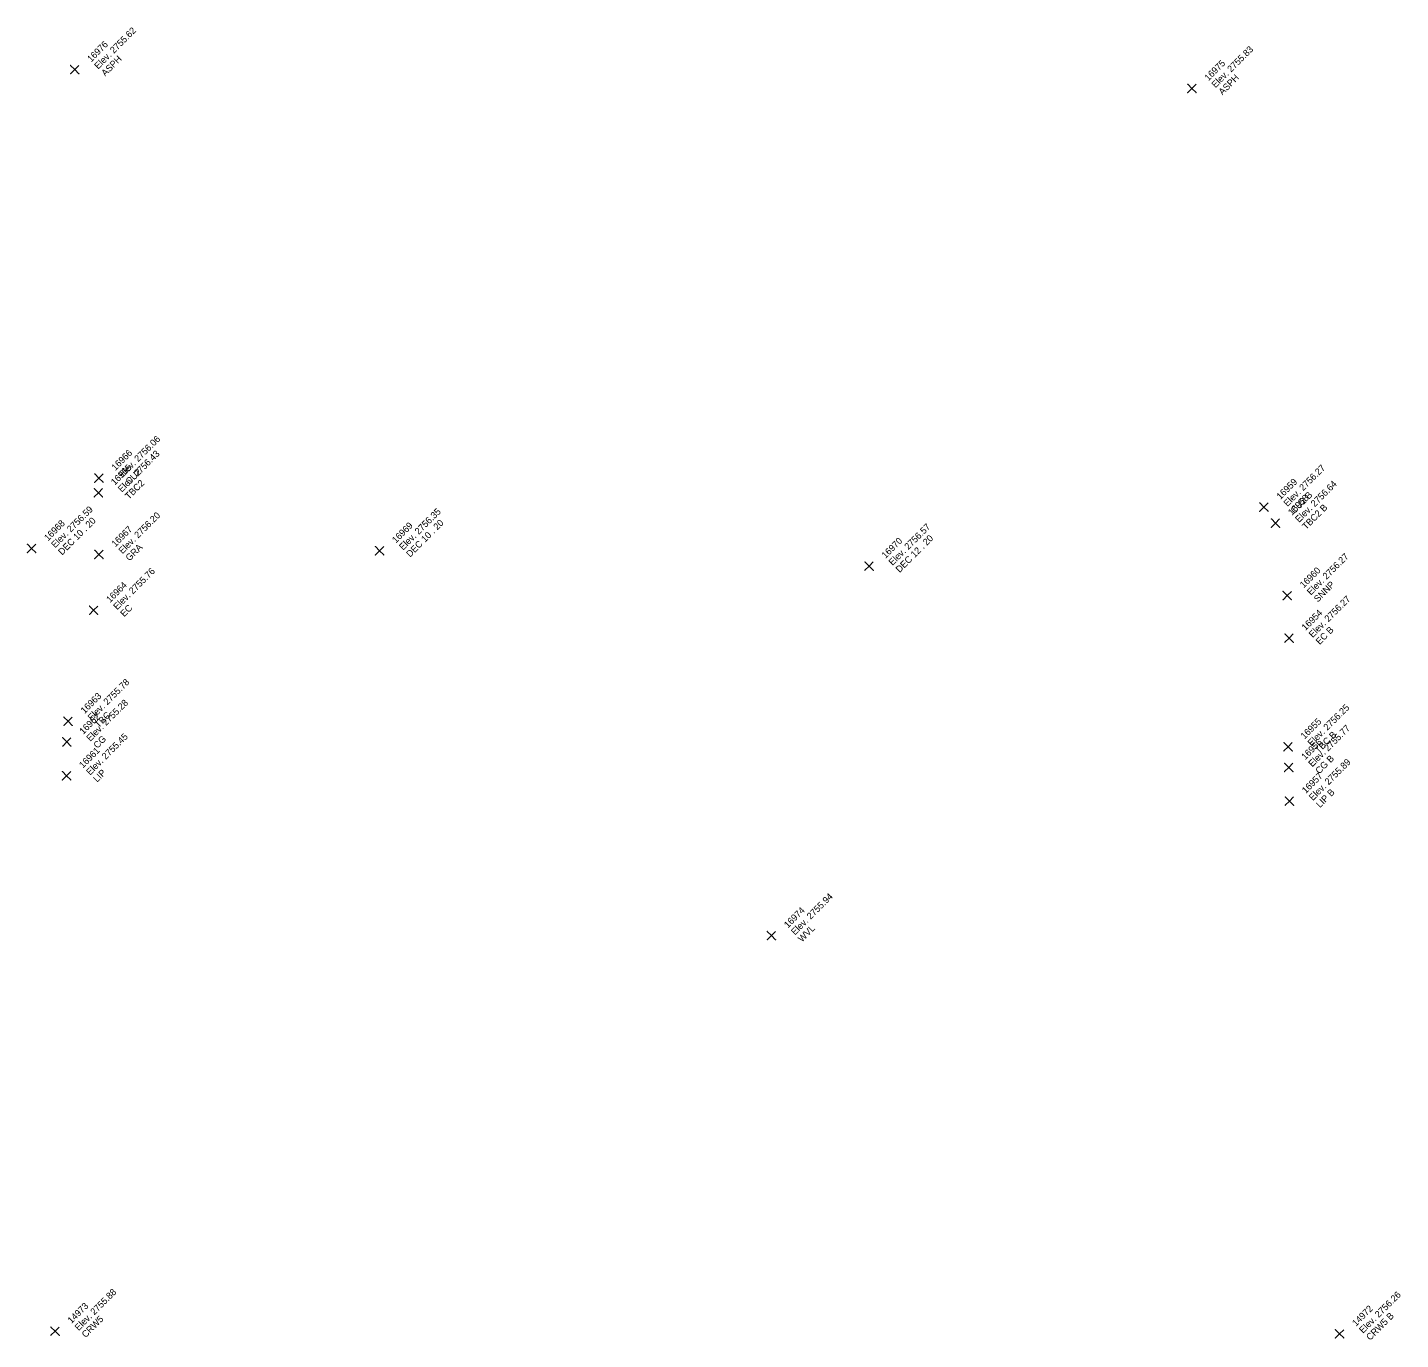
# Model space of a CAD drawing. Extents: x 2493999 to 2503109, y 700767 to 706646.
# Drawn here: x 2502389.54 to 2502439.13, y 703984.42 to 704031.81 of the extents above; entities that cross this region are included whole.
import ezdxf

# ---------------------------------------------------------------- set-up
doc = ezdxf.new("R2010")
doc.units = 0
doc.layers.add('ALG_CL_BLUE_Horiz', color=7, linetype='Continuous')
doc.layers.add('DES_SURFACE_Existing-Ground', color=7, linetype='Continuous')

msp = doc.modelspace()

# ---------------------------------------------------------------- linework, layer by layer
at = {"layer": 'ALG_CL_BLUE_Horiz'}
for points in [[(2502391.243, 704030.285), (2502391.093, 704030.435), (2502391.243, 704030.285), (2502391.093, 704030.135), (2502391.243, 704030.285), (2502391.393, 704030.135), (2502391.243, 704030.285), (2502391.393, 704030.435)], [(2502431.594, 704029.606), (2502431.444, 704029.756), (2502431.594, 704029.606), (2502431.444, 704029.456), (2502431.594, 704029.606), (2502431.744, 704029.456), (2502431.594, 704029.606), (2502431.744, 704029.756)], [(2502392.119, 704015.532), (2502391.969, 704015.682), (2502392.119, 704015.532), (2502391.969, 704015.382), (2502392.119, 704015.532), (2502392.269, 704015.382), (2502392.119, 704015.532), (2502392.269, 704015.682)], [(2502392.097, 704015.002), (2502391.947, 704015.152), (2502392.097, 704015.002), (2502391.947, 704014.852), (2502392.097, 704015.002), (2502392.247, 704014.852), (2502392.097, 704015.002), (2502392.247, 704015.152)], [(2502434.194, 704014.487), (2502434.044, 704014.637), (2502434.194, 704014.487), (2502434.044, 704014.337), (2502434.194, 704014.487), (2502434.344, 704014.337), (2502434.194, 704014.487), (2502434.344, 704014.637)], [(2502434.611, 704013.909), (2502434.461, 704014.059), (2502434.611, 704013.909), (2502434.461, 704013.759), (2502434.611, 704013.909), (2502434.761, 704013.759), (2502434.611, 704013.909), (2502434.761, 704014.059)], [(2502389.687, 704012.99), (2502389.537, 704013.14), (2502389.687, 704012.99), (2502389.537, 704012.84), (2502389.687, 704012.99), (2502389.837, 704012.84), (2502389.687, 704012.99), (2502389.837, 704013.14)], [(2502392.119, 704012.774), (2502391.969, 704012.924), (2502392.119, 704012.774), (2502391.969, 704012.624), (2502392.119, 704012.774), (2502392.269, 704012.624), (2502392.119, 704012.774), (2502392.269, 704012.924)], [(2502402.252, 704012.91), (2502402.102, 704013.06), (2502402.252, 704012.91), (2502402.102, 704012.76), (2502402.252, 704012.91), (2502402.402, 704012.76), (2502402.252, 704012.91), (2502402.402, 704013.06)], [(2502419.933, 704012.356), (2502419.783, 704012.506), (2502419.933, 704012.356), (2502419.783, 704012.206), (2502419.933, 704012.356), (2502420.083, 704012.206), (2502419.933, 704012.356), (2502420.083, 704012.506)], [(2502435.037, 704011.288), (2502434.887, 704011.438), (2502435.037, 704011.288), (2502434.887, 704011.138), (2502435.037, 704011.288), (2502435.187, 704011.138), (2502435.037, 704011.288), (2502435.187, 704011.438)], [(2502391.928, 704010.758), (2502391.778, 704010.908), (2502391.928, 704010.758), (2502391.778, 704010.608), (2502391.928, 704010.758), (2502392.078, 704010.608), (2502391.928, 704010.758), (2502392.078, 704010.908)], [(2502435.103, 704009.752), (2502434.953, 704009.902), (2502435.103, 704009.752), (2502434.953, 704009.602), (2502435.103, 704009.752), (2502435.253, 704009.602), (2502435.103, 704009.752), (2502435.253, 704009.902)], [(2502391.006, 704006.751), (2502390.856, 704006.901), (2502391.006, 704006.751), (2502390.856, 704006.601), (2502391.006, 704006.751), (2502391.156, 704006.601), (2502391.006, 704006.751), (2502391.156, 704006.901)], [(2502390.959, 704006.004), (2502390.809, 704006.154), (2502390.959, 704006.004), (2502390.809, 704005.854), (2502390.959, 704006.004), (2502391.109, 704005.854), (2502390.959, 704006.004), (2502391.109, 704006.154)], [(2502435.067, 704005.831), (2502434.917, 704005.981), (2502435.067, 704005.831), (2502434.917, 704005.681), (2502435.067, 704005.831), (2502435.217, 704005.681), (2502435.067, 704005.831), (2502435.217, 704005.981)], [(2502390.949, 704004.783), (2502390.799, 704004.933), (2502390.949, 704004.783), (2502390.799, 704004.633), (2502390.949, 704004.783), (2502391.099, 704004.633), (2502390.949, 704004.783), (2502391.099, 704004.933)], [(2502435.091, 704005.083), (2502434.941, 704005.233), (2502435.091, 704005.083), (2502434.941, 704004.933), (2502435.091, 704005.083), (2502435.241, 704004.933), (2502435.091, 704005.083), (2502435.241, 704005.233)], [(2502435.112, 704003.865), (2502434.962, 704004.015), (2502435.112, 704003.865), (2502434.962, 704003.715), (2502435.112, 704003.865), (2502435.262, 704003.715), (2502435.112, 704003.865), (2502435.262, 704004.015)], [(2502416.408, 703999.01), (2502416.258, 703999.16), (2502416.408, 703999.01), (2502416.258, 703998.86), (2502416.408, 703999.01), (2502416.558, 703998.86), (2502416.408, 703999.01), (2502416.558, 703999.16)], [(2502390.534, 703984.722), (2502390.384, 703984.872), (2502390.534, 703984.722), (2502390.384, 703984.572), (2502390.534, 703984.722), (2502390.684, 703984.572), (2502390.534, 703984.722), (2502390.684, 703984.872)], [(2502436.925, 703984.626), (2502436.775, 703984.776), (2502436.925, 703984.626), (2502436.775, 703984.476), (2502436.925, 703984.626), (2502437.075, 703984.476), (2502436.925, 703984.626), (2502437.075, 703984.776)]]:
    msp.add_lwpolyline(points, dxfattribs=at)

# ---------------------------------------------------------------- texts
at = {"layer": 'DES_SURFACE_Existing-Ground'}
for s, p in [('Elev. 2755.62', (2502392.092, 704030.285)), ('16976', (2502391.837, 704030.54)), ('Elev. 2755.83', (2502432.443, 704029.606)), ('ASPH', (2502392.346, 704030.03)), ('16975', (2502432.188, 704029.861)), ('ASPH', (2502432.697, 704029.351)), ('Elev. 2756.06', (2502392.968, 704015.532)), ('16966', (2502392.713, 704015.787)), ('Elev. 2756.43', (2502392.946, 704015.002)), ('16965', (2502392.691, 704015.257)), ('CU2', (2502393.222, 704015.277)), ('Elev. 2756.27', (2502435.043, 704014.487)), ('TBC2', (2502393.2, 704014.747)), ('16959', (2502434.788, 704014.742)), ('Elev. 2756.64', (2502435.46, 704013.909)), ('16958', (2502435.205, 704014.164)), ('CU2 B', (2502435.297, 704014.232)), ('Elev. 2756.59', (2502390.536, 704012.99)), ('Elev. 2756.20', (2502392.968, 704012.774)), ('Elev. 2756.35', (2502403.101, 704012.91)), ('TBC2 B', (2502435.714, 704013.654)), ('16968', (2502390.281, 704013.245)), ('DEC 10 . 20', (2502390.79, 704012.735)), ('16967', (2502392.713, 704013.029)), ('16969', (2502402.846, 704013.165)), ('DEC 10 . 20', (2502403.355, 704012.655)), ('Elev. 2756.57', (2502420.782, 704012.356)), ('16970', (2502420.527, 704012.611)), ('DEC 12 . 20', (2502421.036, 704012.101)), ('GRA', (2502393.222, 704012.519)), ('Elev. 2756.27', (2502435.886, 704011.288)), ('Elev. 2755.76', (2502392.777, 704010.758)), ('16960', (2502435.631, 704011.543)), ('16964', (2502392.522, 704011.013)), ('SNNP', (2502436.14, 704011.033)), ('Elev. 2756.27', (2502435.952, 704009.752)), ('EC', (2502393.031, 704010.503)), ('16954', (2502435.697, 704010.007)), ('EC B', (2502436.206, 704009.497)), ('Elev. 2755.78', (2502391.855, 704006.751)), ('16963', (2502391.6, 704007.006)), ('Elev. 2755.28', (2502391.808, 704006.004)), ('Elev. 2756.25', (2502435.916, 704005.831)), ('16962', (2502391.553, 704006.259)), ('TBC', (2502392.109, 704006.496)), ('16955', (2502435.661, 704006.086)), ('Elev. 2755.45', (2502391.798, 704004.783)), ('Elev. 2755.77', (2502435.94, 704005.083)), ('TBC B', (2502436.17, 704005.576)), ('16961', (2502391.543, 704005.038)), ('CG', (2502392.062, 704005.749)), ('16956', (2502435.685, 704005.338)), ('Elev. 2755.89', (2502435.961, 704003.865)), ('CG B', (2502436.194, 704004.828)), ('LIP', (2502392.052, 704004.528)), ('16957', (2502435.706, 704004.12)), ('LIP B', (2502436.215, 704003.61)), ('Elev. 2755.94', (2502417.257, 703999.01)), ('16974', (2502417.002, 703999.265)), ('WVL', (2502417.511, 703998.755)), ('Elev. 2755.88', (2502391.383, 703984.722)), ('Elev. 2756.26', (2502437.774, 703984.626)), ('14973', (2502391.128, 703984.977)), ('14972', (2502437.519, 703984.881)), ('CRW5', (2502391.637, 703984.467)), ('CRW5 B', (2502438.028, 703984.371))]:
    msp.add_text(s, height=0.24, rotation=45, dxfattribs=at).set_placement(p)

doc.saveas('drawing.dxf')
